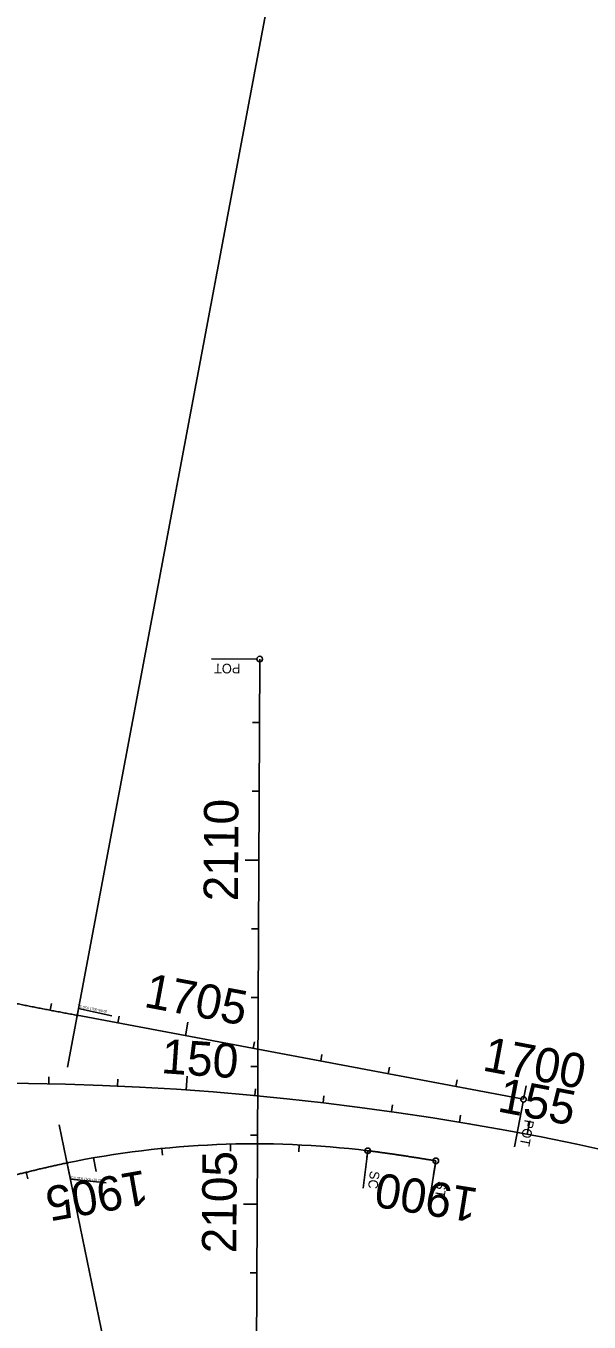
# Model space of a CAD drawing. Extents: x 448091 to 665917, y 1461380 to 1587607.
# Drawn here: x 487198 to 488016, y 1570129 to 1572013 of the extents above; entities that cross this region are included whole.
import ezdxf

# ---------------------------------------------------------------- set-up
doc = ezdxf.new("R2010")
doc.units = 0
for name, color, linetype in [('AttenuatorTM', 7, 'Continuous'), ('BarrierWall_ep', 7, 'Continuous'), ('BillboardVeg', 7, 'Continuous'), ('BillboardZone', 7, 'Continuous'), ('BLSurvey_dp', 7, 'Continuous'), ('BLSurveyCntrl_ep', 7, 'Continuous'), ('BLSurveyField_ep', 7, 'Continuous'), ('BLSurveySymbl_ep', 7, 'Continuous')]:
    doc.layers.add(name, color=color, linetype=linetype)

msp = doc.modelspace()

# ---------------------------------------------------------------- linework, layer by layer
at = {"layer": 'AttenuatorTM'}
for p, q in [((487533.7, 1571092.9), (487467.4, 1571093.2)), ((487272.7, 1570576.1), (487274.3, 1570584.9)), ((487274.3, 1570584.9), (487322.9, 1570574.7)), ((487920.4, 1570449.3), (487908.2, 1570384.1)), ((487694.2, 1570374.5), (487688, 1570324.1)), ((487694.7, 1570378.4), (487693.5, 1570368.5)), ((487257.9, 1570359.7), (487262.6, 1570337.1)), ((487793, 1570359.9), (487784.4, 1570306.7)), ((487262.6, 1570337.1), (487314.7, 1570331.6))]:
    msp.add_line(p, q, dxfattribs=at)
for centre, radius in [((487537.7, 1571092.9), 4), ((487272.5, 1570575.2), 1), ((487921.1, 1570453.2), 4), ((487694.7, 1570378.4), 4), ((487257.7, 1570360.7), 1), ((487793.6, 1570363.8), 4)]:
    msp.add_circle(centre, radius, dxfattribs=at)
at = {"layer": 'BarrierWall_ep'}
for p, q in [((487575.5, 1572187.2), (487258.3, 1570499.8)), ((487246.3, 1570416.1), (487520.8, 1569086.3))]:
    msp.add_line(p, q, dxfattribs=at)
at = {"layer": 'BillboardVeg'}
msp.add_arc((487141.7, 1566306.8), 4170, 43.0411, 89.9208, dxfattribs=at)
at = {"layer": 'BLSurvey_dp'}
for p, q in [((487231.1, 1570475.9), (487231.3, 1570485.9)), ((487331, 1570472.5), (487331.5, 1570482.5)), ((487430.9, 1570466.8), (487432.3, 1570486.8)), ((487530.5, 1570458.7), (487531.5, 1570468.6)), ((487630, 1570448.2), (487631.1, 1570458.1)), ((487729.1, 1570435.3), (487730.5, 1570445.2)), ((487828, 1570420), (487829.6, 1570429.9)), ((487926.4, 1570402.4), (487930.2, 1570422))]:
    msp.add_line(p, q, dxfattribs=at)
at = {"layer": 'BLSurveyCntrl_ep'}
for p, q in [((487531.8, 1569800.9), (487537.7, 1571092.9)), ((487921.1, 1570453.2), (487272.5, 1570575.2))]:
    msp.add_line(p, q, dxfattribs=at)
msp.add_arc((487530.3, 1569040.4), 1348.1, 82.9963, 101.6664, dxfattribs=at)
for points in [[(487272.5, 1570575.2), (487268.5, 1570575.9), (487264.5, 1570576.7), (487260.5, 1570577.4), (487256.6, 1570578.2), (487252.6, 1570578.9), (487248.6, 1570579.7), (487244.6, 1570580.4), (487240.6, 1570581.2), (487236.6, 1570581.9), (487232.7, 1570582.7), (487228.7, 1570583.5), (487224.7, 1570584.2), (487220.7, 1570585), (487216.7, 1570585.8), (487212.8, 1570586.5), (487208.8, 1570587.3), (487204.8, 1570588.1), (487200.8, 1570588.9), (487196.9, 1570589.7), (487192.9, 1570590.5), (487188.9, 1570591.3), (487184.9, 1570592.1), (487181, 1570592.9), (487177, 1570593.7), (487173, 1570594.6), (487169.1, 1570595.4), (487165.1, 1570596.2), (487161.1, 1570597.1), (487157.2, 1570598), (487153.2, 1570598.8), (487149.3, 1570599.7), (487145.3, 1570600.6), (487141.3, 1570601.5), (487137.4, 1570602.4), (487133.4, 1570603.3), (487129.5, 1570604.2), (487125.5, 1570605.1), (487121.6, 1570606), (487117.7, 1570607), (487113.7, 1570607.9), (487109.8, 1570608.9), (487105.8, 1570609.9), (487101.9, 1570610.9), (487098, 1570611.9), (487094.1, 1570612.9), (487090.1, 1570613.9), (487086.2, 1570614.9), (487082.3, 1570616), (487078.4, 1570617.1), (487074.5, 1570618.1), (487070.6, 1570619.2), (487066.7, 1570620.3), (487062.8, 1570621.4), (487058.9, 1570622.5), (487055, 1570623.7), (487051.1, 1570624.8), (487047.2, 1570626), (487043.3, 1570627.2), (487039.5, 1570628.4), (487035.6, 1570629.6), (487031.7, 1570630.8), (487027.9, 1570632.1), (487024, 1570633.3), (487020.2, 1570634.6), (487016.3, 1570635.9), (487012.5, 1570637.2), (487008.7, 1570638.6), (487004.8, 1570639.9), (487001, 1570641.3), (486997.2, 1570642.6), (486993.4, 1570644), (486989.6, 1570645.5), (486985.8, 1570646.9), (486982, 1570648.3)], [(487793.6, 1570363.8), (487792.3, 1570364), (487790.9, 1570364.2), (487789.6, 1570364.4), (487788.3, 1570364.7), (487786.9, 1570364.9), (487785.6, 1570365.1), (487784.3, 1570365.3), (487782.9, 1570365.5), (487781.6, 1570365.7), (487780.3, 1570365.9), (487778.9, 1570366.2), (487777.6, 1570366.4), (487776.3, 1570366.6), (487774.9, 1570366.8), (487773.6, 1570367), (487772.3, 1570367.2), (487770.9, 1570367.4), (487769.6, 1570367.6), (487768.3, 1570367.9), (487766.9, 1570368.1), (487765.6, 1570368.3), (487764.3, 1570368.5), (487762.9, 1570368.7), (487761.6, 1570368.9), (487760.2, 1570369.1), (487758.9, 1570369.3), (487757.6, 1570369.5), (487756.2, 1570369.7), (487754.9, 1570369.9), (487753.6, 1570370.2), (487752.2, 1570370.4), (487750.9, 1570370.6), (487749.6, 1570370.8), (487748.2, 1570371), (487746.9, 1570371.2), (487745.6, 1570371.4), (487744.2, 1570371.6), (487742.9, 1570371.8), (487741.5, 1570372), (487740.2, 1570372.2), (487738.9, 1570372.4), (487737.5, 1570372.6), (487736.2, 1570372.8), (487734.9, 1570373), (487733.5, 1570373.2), (487732.2, 1570373.4), (487730.9, 1570373.6), (487729.5, 1570373.8), (487728.2, 1570374), (487726.8, 1570374.1), (487725.5, 1570374.3), (487724.2, 1570374.5), (487722.8, 1570374.7), (487721.5, 1570374.9), (487720.2, 1570375.1), (487718.8, 1570375.3), (487717.5, 1570375.5), (487716.1, 1570375.6), (487714.8, 1570375.8), (487713.5, 1570376), (487712.1, 1570376.2), (487710.8, 1570376.4), (487709.4, 1570376.6), (487708.1, 1570376.7), (487706.8, 1570376.9), (487705.4, 1570377.1), (487704.1, 1570377.3), (487702.7, 1570377.4), (487701.4, 1570377.6), (487700.1, 1570377.8), (487698.7, 1570377.9), (487697.4, 1570378.1), (487696, 1570378.3), (487694.7, 1570378.4)], [(487016.6, 1570295.1), (487019.8, 1570296.1), (487023, 1570297.1), (487026.2, 1570298.1), (487029.5, 1570299), (487032.7, 1570300), (487035.9, 1570301), (487039.2, 1570302), (487042.4, 1570303), (487045.6, 1570304), (487048.9, 1570304.9), (487052.1, 1570305.9), (487055.3, 1570306.9), (487058.6, 1570307.9), (487061.8, 1570308.9), (487065, 1570309.8), (487068.3, 1570310.8), (487071.5, 1570311.8), (487074.7, 1570312.7), (487078, 1570313.7), (487081.2, 1570314.7), (487084.5, 1570315.6), (487087.7, 1570316.6), (487090.9, 1570317.6), (487094.2, 1570318.5), (487097.4, 1570319.5), (487100.7, 1570320.4), (487103.9, 1570321.4), (487107.1, 1570322.3), (487110.4, 1570323.3), (487113.6, 1570324.2), (487116.9, 1570325.1), (487120.1, 1570326.1), (487123.4, 1570327), (487126.6, 1570327.9), (487129.9, 1570328.8), (487133.1, 1570329.8), (487136.4, 1570330.7), (487139.6, 1570331.6), (487142.9, 1570332.5), (487146.1, 1570333.4), (487149.4, 1570334.3), (487152.7, 1570335.2), (487155.9, 1570336.1), (487159.2, 1570336.9), (487162.4, 1570337.8), (487165.7, 1570338.7), (487169, 1570339.6), (487172.2, 1570340.4), (487175.5, 1570341.3), (487178.8, 1570342.1), (487182, 1570343), (487185.3, 1570343.8), (487188.6, 1570344.7), (487191.9, 1570345.5), (487195.1, 1570346.3), (487198.4, 1570347.1), (487201.7, 1570347.9), (487205, 1570348.7), (487208.3, 1570349.5), (487211.5, 1570350.3), (487214.8, 1570351.1), (487218.1, 1570351.9), (487221.4, 1570352.7), (487224.7, 1570353.4), (487228, 1570354.2), (487231.3, 1570354.9), (487234.6, 1570355.7), (487237.9, 1570356.4), (487241.2, 1570357.1), (487244.5, 1570357.9), (487247.8, 1570358.6), (487251.1, 1570359.3), (487254.4, 1570360), (487257.7, 1570360.7)]]:
    msp.add_spline(points, degree=3, dxfattribs=at)
at = {"layer": 'BLSurveyField_ep'}
for p, q in [((487537.3, 1571000.9), (487527.3, 1571000.9)), ((487536.8, 1570900.9), (487526.8, 1570900.9)), ((487536.4, 1570800.9), (487516.4, 1570800.9)), ((487535.9, 1570700.9), (487525.9, 1570700.9)), ((487233.2, 1570582.6), (487235.1, 1570592.4)), ((487535.4, 1570600.9), (487525.4, 1570600.9)), ((487331.5, 1570564.1), (487333.3, 1570573.9)), ((487429.7, 1570545.6), (487433.4, 1570565.2)), ((487528, 1570527.1), (487529.9, 1570536.9)), ((487626.3, 1570508.6), (487628.2, 1570518.5)), ((487535, 1570500.9), (487525, 1570500.9)), ((487724.6, 1570490.2), (487726.4, 1570500)), ((487822.9, 1570471.7), (487824.7, 1570481.5)), ((487921.1, 1570453.2), (487924.8, 1570472.9)), ((487534.5, 1570400.9), (487524.5, 1570400.9)), ((487395.3, 1570381.7), (487396.3, 1570371.8)), ((487495.1, 1570388), (487495.4, 1570378)), ((487595.1, 1570386.9), (487594.6, 1570377)), ((487296.3, 1570368), (487299.8, 1570348.3)), ((487694.7, 1570378.4), (487693.5, 1570368.5)), ((487793.6, 1570363.8), (487790.4, 1570344.1)), ((487198.5, 1570347.2), (487200.9, 1570337.4)), ((487534.1, 1570300.9), (487514.1, 1570301)), ((487533.6, 1570200.9), (487523.6, 1570200.9))]:
    msp.add_line(p, q, dxfattribs=at)

# ---------------------------------------------------------------- texts
at = {"layer": 'AttenuatorTM'}
for s, height, rotation, p in [('POT', 14, 179.7368, (487509.7, 1571086)), ('TS STA 1706+60.00', 3.5, 348.869, (487272.6, 1570587.2)), ('POT', 14, 259.3538, (487922.8, 1570424.4)), ('SC', 14, 262.9963, (487698.2, 1570349.8)), ('CS STA 1905+39.29', 3.5, 354.0238, (487263.4, 1570337.9)), ('ST', 14, 260.8713, (487796.1, 1570335))]:
    msp.add_text(s, height=height, rotation=rotation, dxfattribs=at).set_placement(p)
at = {"layer": 'BillboardZone'}
for s, rotation, p in [('150', 356.0238, (487393.6, 1570491.3)), ('155', 349.1538, (487881.7, 1570435.8))]:
    msp.add_text(s, height=50, rotation=rotation, dxfattribs=at).set_placement(p)
at = {"layer": 'BLSurveySymbl_ep'}
for s, rotation, p in [('2110', 89.7368, (487506.1, 1570740.8)), ('1705', 349.3538, (487368, 1570587.7)), ('1700', 349.3538, (487859.9, 1570495.3)), ('2105', 89.7368, (487503.7, 1570229.2)), ('1905', 189.9963, (487370.1, 1570350.6)), ('1900', 170.8713, (487857.1, 1570323.2))]:
    msp.add_text(s, height=50, rotation=rotation, dxfattribs=at).set_placement(p)

doc.saveas('drawing.dxf')
